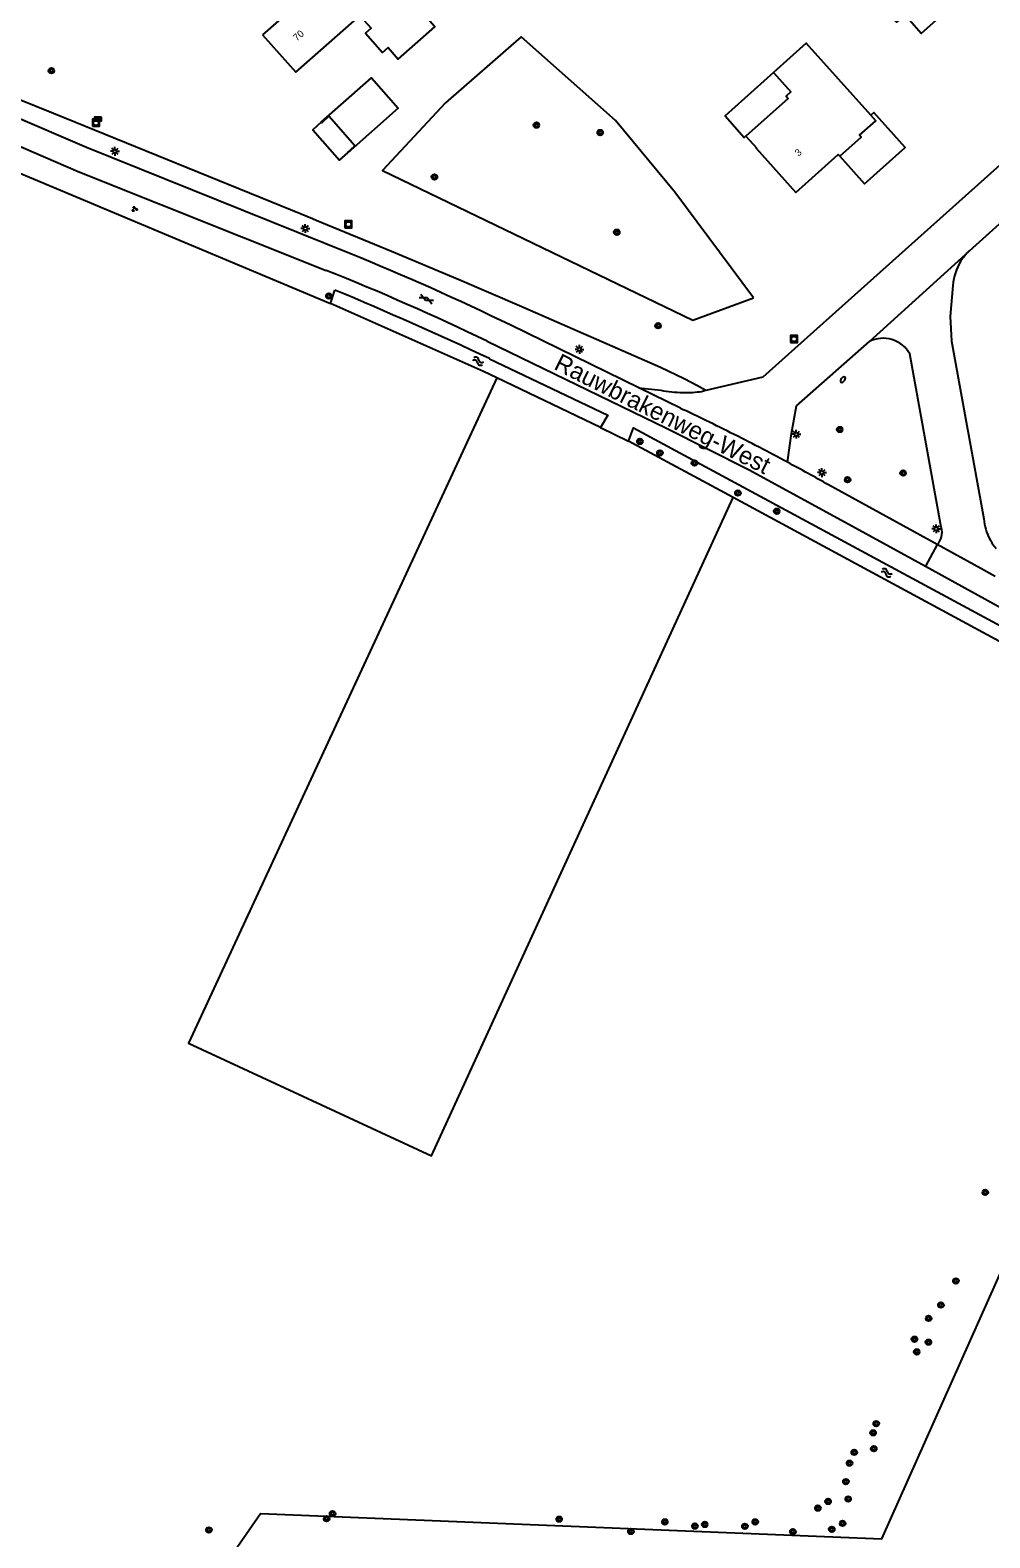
# Model space of a CAD drawing. Extents: x 136000 to 138005, y 398500 to 400500.
# Drawn here: x 136413.9 to 136550.3, y 399387.9 to 399602.1 of the extents above; entities that cross this region are included whole.
import ezdxf

# ---------------------------------------------------------------- set-up
doc = ezdxf.new("R2010")
doc.units = 0
for name, color, linetype in [('gg-anno-huisnummerreeks BGT', 7, 'Continuous'), ('gg-anno-openbare ruimte label', 7, 'Continuous'), ('gg-bbg-bijgebouw', 7, 'Continuous'), ('gg-bbg-hoofdgebouw', 7, 'Continuous'), ('gg-bbg-luifel en loopbrug', 7, 'Continuous'), ('gg-knt-verharding', 7, 'Continuous'), ('gg-kntw-bovenkant insteek waterloop', 7, 'Continuous'), ('gt-grn-groengrens', 7, 'Continuous'), ('gt-grn-vlakafsluiter', 7, 'Continuous'), ('gt-grn-weggrens', 7, 'Continuous'), ('gt-symb-boom', 7, 'Continuous'), ('gt-symb-brandkraan', 7, 'Continuous'), ('gt-symb-gesloten verharding', 7, 'Continuous'), ('gt-symb-groenvak', 7, 'Continuous'), ('gt-symb-lichtmast', 7, 'Continuous'), ('gt-symb-rioolkast', 7, 'Continuous'), ('gt-symb-rioolschacht', 7, 'Continuous'), ('gt-symb-watersymbool', 7, 'Continuous')]:
    doc.layers.add(name, color=color, linetype=linetype)

# ---------------------------------------------------------------- blocks, each defined once
blk = doc.blocks.new('gt0-BOOM')
at = {"layer": 'gt-symb-boom'}
for radius in [0.4, 0.2]:
    blk.add_circle((0, 0), radius, dxfattribs=at)
blk = doc.blocks.new('gt0-LMAST')
at = {"layer": 'gt-symb-lichtmast'}
for p, q in [((-0.18, 0.17), (-0.45, 0.44)), ((-0.01, 0.25), (-0.01, 0.62)), ((0.17, 0.17), (0.44, 0.44)), ((-0.26, 0), (-0.63, 0)), ((-0.18, -0.18), (-0.45, -0.45)), ((-0.01, -0.25), (-0.01, -0.63)), ((0.44, -0.45), (0.17, -0.18)), ((0.24, 0), (0.62, 0))]:
    blk.add_line(p, q, dxfattribs=at)
blk.add_circle((-0.01, 0), 0.25, dxfattribs=at)
blk = doc.blocks.new('gt0-BR')
at = {"layer": 'gt-symb-brandkraan'}
for centre, radius, start, end in [((-0.24, 0), 0.206, 107.5669, 252.4331), ((0.6, -2.66), 3, 106.892, 107.5669), ((0, -0.69), 0.938, 73.108, 106.892), ((-0.6, -2.66), 3, 72.4331, 73.108), ((0.24, 0), 0.206, 287.567, 72.4331), ((0.6, 2.66), 3, 252.4331, 253.108), ((0, 0.69), 0.938, 253.108, 286.8921), ((-0.6, 2.66), 3, 286.8921, 287.567)]:
    blk.add_arc(centre, radius, start, end, dxfattribs=at)
blk = doc.blocks.new('gt0-WA')
at = {"layer": 'gt-symb-watersymbool'}
for centre, start, end in [((-0.32, 0.02), 28.0725, 151.9275), ((0.43, 0.42), 208.0725, 331.9275), ((-0.32, -0.43), 28.0725, 151.9275), ((0.43, -0.03), 208.0725, 331.9275)]:
    blk.add_arc(centre, 0.425, start, end, dxfattribs=at)
blk = doc.blocks.new('gt0-RS')
at = {"layer": 'gt-symb-rioolschacht'}
blk.add_lwpolyline([(-0.5, -0.5), (0.5, -0.5), (0.5, 0.5), (-0.5, 0.5)], close=True, dxfattribs=at)
blk.add_circle((0, 0), 0.375, dxfattribs=at)
blk = doc.blocks.new('gt0-GESVH1')
at = {"layer": 'gt-symb-gesloten verharding'}
for p, q in [((-0.99, -0.26), (0.01, 0.24)), ((0.01, -0.26), (-0.99, 0.24)), ((0.01, 0.24), (1.01, -0.26)), ((1.01, 0.24), (0.01, -0.26))]:
    blk.add_line(p, q, dxfattribs=at)
blk = doc.blocks.new('gt0-GRVAK')
at = {"layer": 'gt-symb-groenvak'}
for p, q in [((-0.11, 0.19), (-0.23, 0.24)), ((-0.18, 0.15), (0.09, 0.15)), ((-0.09, 0.21), (-0.16, 0.32)), ((-0.05, 0.21), (-0.05, 0.39)), ((0, 0.21), (0.06, 0.32)), ((0.01, 0.19), (0.13, 0.24)), ((0.26, -0.05), (0.2, 0.06)), ((0.3, -0.05), (0.3, 0.13)), ((0.35, -0.05), (0.41, 0.06)), ((-0.24, -0.23), (-0.36, -0.18)), ((-0.32, -0.26), (-0.05, -0.26)), ((-0.23, -0.21), (-0.29, -0.1)), ((-0.18, -0.2), (-0.18, -0.02)), ((-0.14, -0.21), (-0.07, -0.1)), ((-0.12, -0.23), (0, -0.18)), ((0.24, -0.07), (0.12, -0.02)), ((0.17, -0.11), (0.44, -0.11)), ((0.37, -0.07), (0.49, -0.02))]:
    blk.add_line(p, q, dxfattribs=at)
blk = doc.blocks.new('gt0-RKAST')
at = {"layer": 'gt-symb-rioolkast'}
for p, q in [((-0.5, -0.25), (0.5, 0.25)), ((-0.5, 0.25), (0.5, -0.25))]:
    blk.add_line(p, q, dxfattribs=at)
blk.add_lwpolyline([(0.5, 0.25), (-0.5, 0.25), (-0.5, -0.25), (0.5, -0.25)], close=True, dxfattribs=at)

msp = doc.modelspace()

# ---------------------------------------------------------------- linework, layer by layer
at = {"layer": 'gg-bbg-bijgebouw'}
for points in [[(136455.3, 399589.03), (136454.12, 399587.97), (136457.89, 399583.66), (136459.07, 399584.7)], [(136459.07, 399584.7), (136459.01, 399584.76), (136460.05, 399585.67), (136456.39, 399589.89), (136455.36, 399588.97), (136455.3, 399589.03)]]:
    msp.add_lwpolyline(points, dxfattribs=at)
at = {"layer": 'gg-bbg-hoofdgebouw'}
for points in [[(136446.96, 399601.48), (136451.67, 399596.14), (136460.79, 399604.18), (136462.36, 399602.39), (136461.58, 399601.71), (136464.01, 399598.94), (136464.78, 399599.64), (136466.24, 399598.01), (136471.42, 399602.58), (136468.95, 399605.4), (136470.32, 399606.6), (136466.64, 399610.91), (136465.18, 399609.67), (136459.91, 399615.69), (136454.69, 399611.07), (136456.07, 399609.51), (136446.96, 399601.48)], [(136542.68, 399612.02), (136546.87, 399607.35), (136540.52, 399601.67), (136538.18, 399604.29), (136536.99, 399603.24), (136536.62, 399603.64)], [(136533.36, 399590.05), (136524.19, 399600.29), (136519.54, 399596.11)], [(136519.54, 399596.11), (136521.99, 399593.35), (136521.31, 399592.74), (136521.6, 399592.42), (136515.62, 399587.08)], [(136528.97, 399584.21), (136531.98, 399586.92), (136531.76, 399587.18), (136534.06, 399589.26), (136533.36, 399590.05)], [(136515.62, 399587.08), (136517.12, 399585.41), (136517.07, 399585.36), (136522.71, 399579.08), (136528.73, 399584.47), (136528.97, 399584.21)]]:
    msp.add_lwpolyline(points, dxfattribs=at)
at = {"layer": 'gg-bbg-luifel en loopbrug'}
for points in [[(136519.54, 399596.11), (136512.65, 399589.94), (136515.38, 399586.87), (136515.62, 399587.08)], [(136455.3, 399589.03), (136462.42, 399595.37), (136466.21, 399591.05), (136459.07, 399584.7)], [(136528.97, 399584.21), (136532.48, 399580.29), (136538.26, 399585.47), (136533.8, 399590.44), (136533.36, 399590.05)]]:
    msp.add_lwpolyline(points, dxfattribs=at)
at = {"layer": 'gg-knt-verharding'}
for p, q in [((136500.41, 399551.28), (136482.21, 399560.19)), ((136543.37, 399531.49), (136538.88, 399556.12)), ((136506.32, 399548.39), (136500.41, 399551.28)), ((136500.41, 399551.28), (136503.52, 399550.96)), ((136509.92, 399550.92), (136509.39, 399550.79)), ((136542.8, 399529.03), (136527.35, 399537.52)), ((136548.98, 399525.63), (136542.8, 399529.03)), ((136541.11, 399525.95), (136555.18, 399518.2)), ((136551.02, 399524.51), (136548.98, 399525.63))]:
    msp.add_line(p, q, dxfattribs=at)
for points in [[(136709.61, 399716.2), (136671.3, 399681.84), (136581.95, 399601.89), (136547.32, 399570.74)], [(136693.53, 399710.06), (136668.01, 399687.18), (136578.76, 399607.27), (136551.28, 399582.57), (136518.04, 399552.84), (136509.92, 399550.92)], [(136459.33, 399570.39), (136421.97, 399585.47), (136400.82, 399594.52)], [(136399.91, 399591.04), (136420.78, 399582.04), (136455.99, 399567.99)], [(136545, 399565.85), (136544.65, 399561.44), (136544.81, 399557.95), (136549.43, 399532.68)], [(136478.86, 399557.92), (136504.35, 399545.58), (136516.06, 399539.64), (136529.2, 399532.51), (136541.11, 399525.95)], [(136521.52, 399540.73), (136522.09, 399544.8), (136522.82, 399548.75), (136533.18, 399557.89)]]:
    msp.add_lwpolyline(points, dxfattribs=at)
for centre, radius, start, end in [((136328.23, 399245.57), 350.28, 63.922, 68.0207), ((136552.57, 399565.26), 7.59, 133.7188, 147.6057), ((136325.14, 399240.15), 352.99, 64.1844, 68.2413), ((136552.57, 399565.26), 7.59, 147.6259, 175.5338), ((136535.12, 399554.07), 4.28, 73.3265, 116.8599), ((136535.12, 399554.07), 4.28, 28.6066, 73.3659), ((136506.98, 399568.85), 18.22, 259.0586, 268.9273), ((136507, 399568.79), 18.16, 268.865, 277.5524), ((136363.84, 399246.82), 333.53, 64.1148, 64.7094), ((136367.04, 399253.3), 326.31, 63.3431, 64.1251), ((136363.47, 399246.2), 334.26, 61.7794, 63.341), ((136362.22, 399244.12), 336.68, 60.6292, 61.7605), ((136540.85, 399530.77), 2.62, 346.1187, 15.7653), ((136556.7, 399533.21), 7.3, 184.1925, 207.7511), ((136540.86, 399530.78), 2.61, 317.9492, 346.0495), ((136556.68, 399533.21), 7.27, 207.7911, 220.4607)]:
    msp.add_arc(centre, radius, start, end, dxfattribs=at)
at = {"layer": 'gg-kntw-bovenkant insteek waterloop'}
for p, q in [((136456.59, 399563.29), (136457.24, 399565.19)), ((136494.98, 399545.66), (136480.25, 399552.72)), ((136513.79, 399535.7), (136498.96, 399543.71))]:
    msp.add_line(p, q, dxfattribs=at)
for points in [[(136480.25, 399552.72), (136478.33, 399553.64), (136456.59, 399563.29)], [(136479.2, 399555.44), (136495.98, 399547.4), (136494.98, 399545.66)], [(136498.96, 399543.71), (136499.66, 399545.61), (136557.23, 399514.53), (136580.81, 399500)], [(136579.55, 399498.43), (136577, 399500), (136556.28, 399512.77), (136513.79, 399535.7)]]:
    msp.add_lwpolyline(points, dxfattribs=at)
msp.add_arc((136228.24, 399019.79), 591.53, 64.89685, 67.22418, dxfattribs=at)
at = {"layer": 'gt-grn-groengrens'}
for p, q in [((136386.21, 399592.83), (136456.59, 399563.29)), ((136494.98, 399545.66), (136498.96, 399543.71))]:
    msp.add_line(p, q, dxfattribs=at)
for points in [[(136516.7, 399564.11), (136505.51, 399579.11), (136497.11, 399589.29), (136483.67, 399601.17), (136472.95, 399591.8), (136464.01, 399582.17), (136508.08, 399560.94), (136516.7, 399564.11)], [(136452.43, 399575.96), (136417.27, 399590.26), (136407.35, 399594.24), (136400.6, 399596.93), (136399.25, 399597.57)], [(136454.58, 399575.09), (136454.05, 399575.31), (136452.43, 399575.96)], [(136509.92, 399550.92), (136508.74, 399551.57), (136506.83, 399552.56), (136503.5, 399554.19), (136483.46, 399562.93), (136474.99, 399566.59), (136465.27, 399570.68), (136454.58, 399575.09)], [(136422.84, 399175.76), (136452.22, 399176.88), (136449.24, 399244.93), (136446.79, 399300.82), (136443.78, 399369.27), (136443.04, 399386.12), (136446.66, 399391.38), (136534.92, 399387.76), (136559.93, 399443.79), (136569.9, 399471.57), (136579.55, 399498.43)]]:
    msp.add_lwpolyline(points, dxfattribs=at)
at = {"layer": 'gt-grn-vlakafsluiter'}
msp.add_lwpolyline([(136480.25, 399552.72), (136436.42, 399458.2), (136470.96, 399442.18), (136513.79, 399535.7)], dxfattribs=at)
at = {"layer": 'gt-grn-weggrens'}
for p, q in [((136533.18, 399557.89), (136547.32, 399570.74)), ((136542.8, 399529.03), (136541.11, 399525.95))]:
    msp.add_line(p, q, dxfattribs=at)

# ---------------------------------------------------------------- block references
at = {"layer": 'gt-symb-boom'}
for p in [(136416.96, 399596.36), (136485.85, 399588.63), (136494.91, 399587.57), (136471.37, 399581.26), (136497.27, 399573.41), (136456.37, 399564.35), (136503.13, 399560.13), (136500.55, 399543.68), (136528.94, 399545.38), (136503.4, 399542.05), (136508.3, 399540.62), (136530.06, 399538.25), (136537.93, 399539.2), (136514.47, 399536.35), (136519.99, 399533.77), (136549.62, 399436.99), (136545.44, 399424.4), (136543.31, 399420.98), (136541.57, 399419.08), (136539.55, 399416.12), (136541.54, 399415.7), (136539.88, 399414.32), (136533.68, 399402.82), (136534.12, 399404.13), (136533.78, 399400.56), (136530.34, 399398.51), (136531, 399400.04), (136529.82, 399395.89), (136525.84, 399392.12), (136527.29, 399393.07), (136530.14, 399393.42), (136456.06, 399390.62), (136456.9, 399391.33), (136489.09, 399390.55), (136504.1, 399390.16), (136508.37, 399389.56), (136509.76, 399389.8), (136515.47, 399389.54), (136516.94, 399390.16), (136529.35, 399389.95), (136439.33, 399389.02), (136499.28, 399388.81), (136522.29, 399388.77), (136527.81, 399389.11)]:
    msp.add_blockref('gt0-BOOM', p, dxfattribs=at)
at = {"layer": 'gt-symb-brandkraan', "rotation": 50.291554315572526}
msp.add_blockref('gt0-BR', (136529.39, 399552.46), dxfattribs=at)
at = {"layer": 'gt-symb-gesloten verharding', "rotation": -26.48817853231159}
msp.add_blockref('gt0-GESVH1', (136470.22, 399563.93), dxfattribs=at)
at = {"layer": 'gt-symb-groenvak'}
msp.add_blockref('gt0-GRVAK', (136428.77, 399576.71), dxfattribs=at)
at = {"layer": 'gt-symb-lichtmast'}
for p in [(136426, 399584.91), (136453.04, 399573.94), (136491.97, 399556.77), (136522.78, 399544.71), (136526.42, 399539.25), (136542.65, 399531.27)]:
    msp.add_blockref('gt0-LMAST', p, dxfattribs=at)
at = {"layer": 'gt-symb-rioolkast'}
msp.add_blockref('gt0-RKAST', (136423.6, 399589.51), dxfattribs=at)
at = {"layer": 'gt-symb-rioolschacht'}
for p in [(136423.29, 399588.97), (136459.16, 399574.53), (136522.45, 399558.24)]:
    msp.add_blockref('gt0-RS', p, dxfattribs=at)
at = {"layer": 'gt-symb-watersymbool'}
for p, rotation in [((136477.52, 399555.11), -21.89715058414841), ((136535.55, 399525.04), -21.897150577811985)]:
    msp.add_blockref('gt0-WA', p, dxfattribs=dict(at, rotation=rotation))

# ---------------------------------------------------------------- texts
at = {"layer": 'gg-anno-huisnummerreeks BGT'}
for s, rotation, p in [('70', 41, (136451.83, 399600.5)), ('3', 41.8, (136523.1, 399584.13))]:
    msp.add_text(s, height=1, rotation=rotation, dxfattribs=at).set_placement(p)
at = {"layer": 'gg-anno-openbare ruimte label'}
msp.add_text('Rauwbrakenweg-West', height=2.5, rotation=333.4, dxfattribs=at).set_placement((136488.2, 399554.03))

doc.saveas('drawing.dxf')
